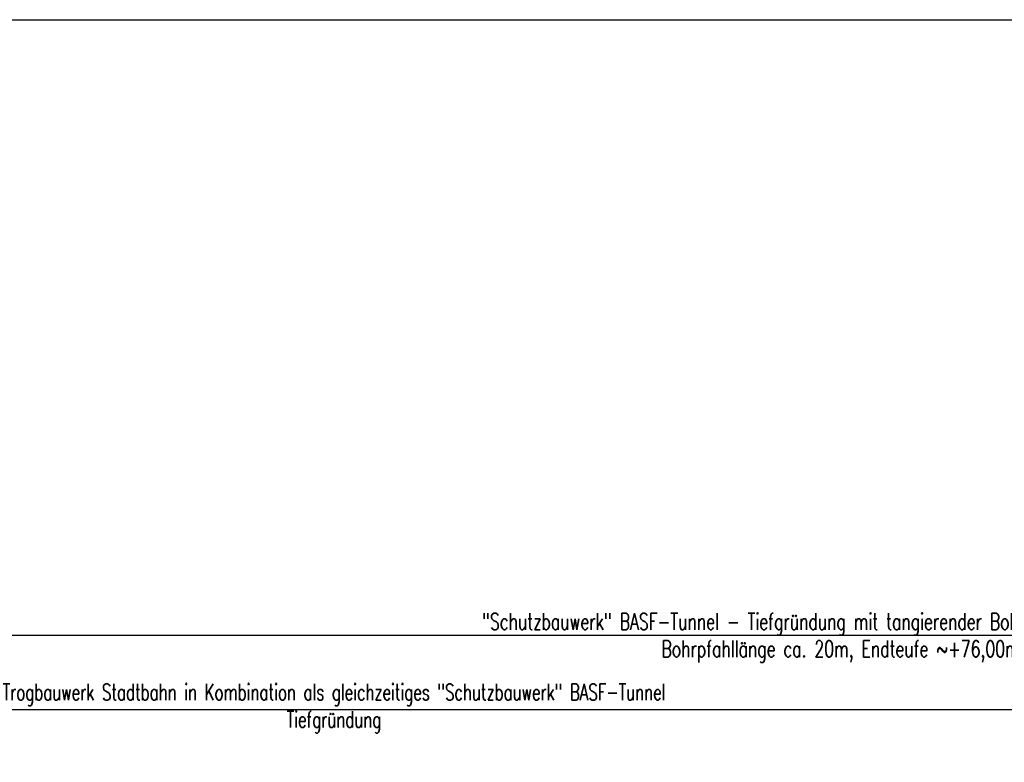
# Model space of a CAD drawing. Header units: metres. Extents: x 3458045 to 3462392, y 5482308 to 5484762.
# Tile 418 of 458: x 3461325 to 3461362, y 5484018 to 5484046. Entities that reach past the tile are written whole.
import ezdxf

# ---------------------------------------------------------------- set-up
doc = ezdxf.new("R2010")
doc.units = ezdxf.units.M
doc.linetypes.add('AUSGEZOGEN', pattern=[2, 1, 1])
doc.layers.add('SP_LAYOUT', color=50, linetype='CONTINUOUS', plot=False)
doc.layers.add('SP_TEXT', color=2, linetype='CONTINUOUS')
doc.styles.add('SP_F', font='romans.shx', dxfattribs={"width": 0.7, "bigfont": 'sp_f.shx'})

msp = doc.modelspace()

# ---------------------------------------------------------------- linework, layer by layer
at = {"layer": 'SP_LAYOUT'}
msp.add_lwpolyline([(3461114.6626, 5484045.9145), (3461465.2583, 5484045.9145), (3461465.2583, 5483950.3419), (3461114.6626, 5483950.3419)], close=True, dxfattribs=at)
at = {"layer": 'SP_TEXT', "color": 1, "linetype": 'AUSGEZOGEN'}
for p, q in [((3461261.1844, 5484022.4405), (3461405.8084, 5484022.4405)), ((3461298.4732, 5484019.6036), (3461411.7435, 5484019.6036))]:
    msp.add_line(p, q, dxfattribs=at)

# ---------------------------------------------------------------- texts
at = {"layer": 'SP_TEXT', "linetype": 'AUSGEZOGEN', "char_height": 0.625, "attachment_point": 5, "style": 'SP_F'}
for s, insert in [('\\A1;"Schutzbauwerk" BASF-Tunnel - Tiefgründung mit tangierender Bohrpfahlwand - Abwicklungslänge in Wandachse ~95,00m\\PBohrpfahllänge ca. 20m, Endteufe ~+76,00müNN, Einbindetiefe HGW ca. 16m', (3461360.9763, 5484022.3359)), ('\\A1;Trogbauwerk Stadtbahn in Kombination als gleichzeitiges "Schutzbauwerk" BASF-Tunnel \\PTiefgründung', (3461336.3051, 5484019.6429))]:
    msp.add_mtext(s, dxfattribs=dict(at, insert=insert))

doc.saveas('drawing.dxf')
